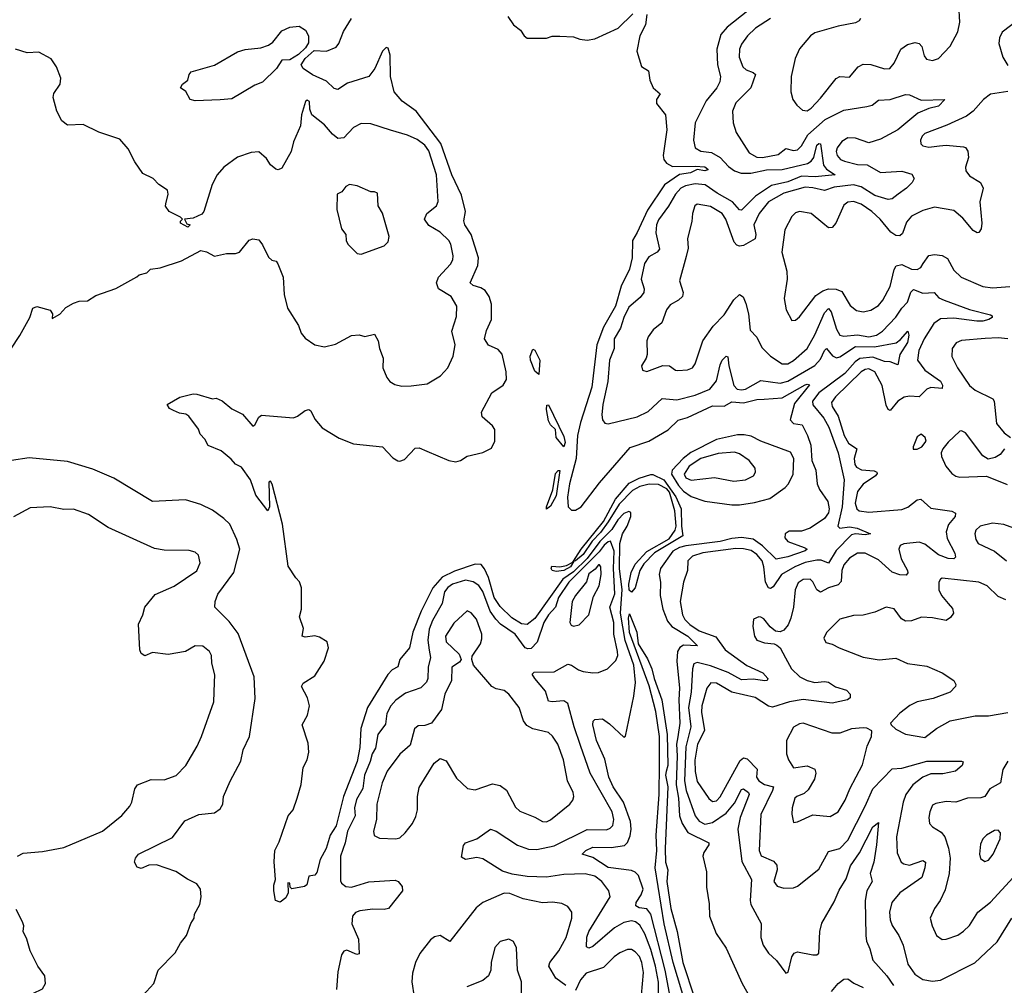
# Model space of a CAD drawing. Extents: x 2057697 to 2160550, y 827490 to 1016834.
# Tile 278 of 509: x 2121157 to 2126256, y 903606 to 908609. Entities that reach past the tile are written whole.
import ezdxf

# ---------------------------------------------------------------- set-up
doc = ezdxf.new("R2010")
doc.units = 0

msp = doc.modelspace()

# ---------------------------------------------------------------- linework, layer by layer
at = {"layer": '0CON20XD'}
for points in [[(2125511.1, 908615), (2125505, 908603.1), (2125485, 908592.1), (2125395, 908575.3), (2125275, 908541.1), (2125253.1, 908525), (2125195, 908458), (2125173.2, 908406.8), (2125153.1, 908315), (2125150, 908235), (2125160.8, 908195), (2125180.8, 908165), (2125210.2, 908140.2), (2125235, 908136.5), (2125255, 908149.5), (2125305, 908201.5), (2125386, 908304), (2125405, 908313.5), (2125455, 908310), (2125500, 908365), (2125525, 908378.9), (2125564.3, 908375.7), (2125635, 908353.6), (2125663.8, 908356.2), (2125685, 908382.9), (2125720, 908455), (2125755, 908480.3), (2125795, 908489.6), (2125815.3, 908485.3), (2125829.7, 908469.7), (2125841.2, 908421.2), (2125853.8, 908403.8), (2125885, 908396.9), (2125915, 908407.8), (2125975, 908471.9), (2126014.7, 908545), (2126025.9, 908595), (2126020.5, 908685)], [(2122743.5, 904315), (2122712.3, 904257.7), (2122695, 904190.8), (2122685, 904177.5), (2122655, 904172.5), (2122643.9, 904126.1), (2122631.2, 904118.8), (2122566.7, 904106.7), (2122557.5, 904115), (2122556, 904136), (2122545, 904136.7), (2122547.5, 904085), (2122535, 904060), (2122505, 904036.7), (2122481.2, 904045), (2122473.3, 904095), (2122473.3, 904125), (2122481.4, 904155), (2122474.7, 904245.3), (2122477.9, 904305), (2122500, 904350), (2122548, 904485), (2122572.5, 904515), (2122594, 904575), (2122614.2, 904645.8), (2122624, 904735), (2122646, 904775), (2122654, 904815), (2122651.2, 904861.2), (2122620, 904955), (2122647.5, 905005), (2122657.5, 905055), (2122648, 905095), (2122615.8, 905155), (2122625, 905171.2), (2122685, 905208.8), (2122733.1, 905285), (2122755.5, 905355), (2122748.8, 905385), (2122709.5, 905409.5), (2122685, 905416.7), (2122635, 905410), (2122620, 905415), (2122626.7, 905455), (2122606.7, 905515), (2122616.2, 905555), (2122616.1, 905666.1), (2122606.1, 905696.1), (2122586.4, 905716.4), (2122547.7, 905777.7), (2122517.5, 905995), (2122465, 906202.5), (2122455, 906217.5), (2122447.5, 906212.5), (2122451.2, 906085), (2122442.5, 906065), (2122380, 906145), (2122352, 906225), (2122305, 906290), (2122275, 906306.7), (2122252.7, 906332.7), (2122200, 906375), (2122133, 906403), (2122115.7, 906435.7), (2122091.7, 906461.7), (2122083.3, 906486.7), (2122033.3, 906555), (2122017.5, 906565), (2121985, 906570), (2121953.7, 906583.7), (2121933.3, 906595), (2121920, 906615), (2121986.1, 906653.9), (2122055, 906670), (2122075, 906669.4), (2122155, 906643.8), (2122175, 906647.5), (2122205, 906633.8), (2122255, 906591.9), (2122311.2, 906565), (2122365, 906502.5), (2122375, 906510), (2122395, 906550), (2122409.5, 906560.5), (2122575, 906546.2), (2122595.8, 906554.2), (2122635, 906583.8), (2122655, 906588.8), (2122665, 906582.5), (2122685, 906540), (2122723.3, 906495), (2122810.6, 906440.6), (2122885, 906411.1), (2123035, 906395.7), (2123089.7, 906339.7), (2123115, 906324), (2123125, 906321.2), (2123149.1, 906330.9), (2123205, 906388.8), (2123225, 906391.2), (2123265, 906373.3), (2123380, 906325), (2123415, 906317.5), (2123440, 906325), (2123475, 906346.7), (2123555, 906366.2), (2123600.9, 906389.1), (2123617.1, 906425), (2123617.5, 906485), (2123605, 906503.8), (2123551.2, 906551.2), (2123548, 906575), (2123601.2, 906675), (2123661.2, 906715), (2123677.1, 906745), (2123676.5, 906785), (2123655, 906875.8), (2123635, 906900.5), (2123585, 906923.3), (2123564.4, 906955), (2123575, 906998), (2123600.8, 907055), (2123600.4, 907135), (2123588.5, 907175), (2123566.7, 907205), (2123545, 907219.6), (2123505, 907231.1), (2123490.4, 907245), (2123529.6, 907335), (2123533.4, 907375), (2123495.2, 907495.2), (2123462.3, 907545), (2123456.4, 907566.4), (2123465.5, 907615), (2123445, 907700), (2123395, 907804.4), (2123337.7, 907967.7), (2123209.7, 908135), (2123137.3, 908187.3), (2123096.7, 908235), (2123077.1, 908315), (2123075.5, 908425), (2123065, 908461.2), (2123055, 908463.8), (2123035, 908446), (2122995.6, 908355), (2122965.8, 908315), (2122855, 908279.2), (2122805, 908247.7), (2122785, 908252.3), (2122745, 908290), (2122673.7, 908323.7), (2122624.1, 908355), (2122614.8, 908375), (2122635, 908408.3), (2122681, 908449), (2122745.3, 908444.7), (2122795, 908466.9), (2122810, 908485), (2122833, 908547), (2122875.8, 908615)], [(2123684.3, 908625), (2123715, 908582.5), (2123751.2, 908555), (2123768.8, 908525), (2123785, 908512), (2123885, 908512.5), (2123915, 908522.5), (2123955, 908523.3), (2124025, 908520), (2124057, 908507), (2124095, 908503.3), (2124135, 908510), (2124255.5, 908564.5), (2124331.9, 908638.1)], [(2124404.3, 908635), (2124398.3, 908581.7), (2124368, 908525), (2124353.3, 908445), (2124376.4, 908366.4), (2124413.6, 908343.6), (2124420, 908295), (2124437.5, 908255), (2124473.3, 908225), (2124455.6, 908194.4), (2124454.4, 908175), (2124502.2, 908115), (2124508.7, 908038.7), (2124490, 907905), (2124492.2, 907885), (2124506.7, 907865), (2124538.1, 907848.1), (2124655, 907848.9), (2124705, 907846.3), (2124721.4, 907835), (2124720, 907830), (2124705, 907825.6), (2124665, 907831.8), (2124630.6, 907815), (2124573.9, 907806.1), (2124496.1, 907753.9), (2124407.9, 907622.1), (2124355, 907505.6), (2124330.4, 907465), (2124329.6, 907375), (2124315, 907316.9), (2124271.8, 907228.2), (2124241.7, 907125), (2124180, 907015), (2124145.9, 906924.1), (2124119.5, 906705), (2124061.8, 906521.8), (2124046.4, 906455), (2124037.9, 906335), (2124003.4, 906205), (2123993.4, 906135), (2123996.7, 906085), (2124015, 906067.1), (2124035, 906066.9), (2124064.3, 906085), (2124160, 906210), (2124317.9, 906392.1), (2124415, 906425.5), (2124515, 906484.7), (2124566.2, 906533.8), (2124615, 906548.2), (2124745, 906608.4), (2124805, 906606.5), (2124845, 906628.4), (2124905.5, 906624.5), (2124975, 906640.9), (2125013.1, 906643.1), (2125105, 906649.5), (2125225, 906716.2), (2125235, 906720.6), (2125246.9, 906716.9), (2125169.7, 906620.3), (2125146.4, 906536.4), (2125165, 906516.7), (2125209.3, 906509.3), (2125236, 906455), (2125253.3, 906405), (2125258.8, 906325), (2125280, 906275), (2125286.9, 906205), (2125298.9, 906175), (2125342.1, 906112.1), (2125349.7, 906075), (2125345, 906053.3), (2125325.3, 906025), (2125250.9, 905975), (2125205, 905959.7), (2125141.6, 905958.4), (2125121.5, 905945), (2125120.3, 905925), (2125134.7, 905905), (2125220, 905875), (2125234.3, 905865), (2125225, 905857.8), (2125135, 905826), (2125075, 905814.7), (2125003.1, 905883.1), (2124955, 905917), (2124895, 905925.4), (2124845, 905920.9), (2124784.9, 905905.1), (2124606.4, 905883.6), (2124574.7, 905875), (2124540.2, 905855), (2124476.2, 905765), (2124468.4, 905735), (2124474.8, 905695), (2124473.6, 905625), (2124488, 905555), (2124512, 905492), (2124534, 905465), (2124616.5, 905415), (2124666.7, 905365), (2124595, 905367.7), (2124575, 905355.8), (2124563.5, 905335), (2124559.8, 905285), (2124574.2, 905145), (2124570.3, 905085), (2124574.9, 904965.1), (2124565, 904893.8), (2124557.6, 904855), (2124562.5, 904795), (2124556.4, 904645), (2124568.5, 904575), (2124574.4, 904484.4), (2124587.6, 904445), (2124617.5, 904397.5), (2124725.6, 904345), (2124725, 904334.2), (2124699.5, 904295), (2124695.6, 904275), (2124714.2, 904195), (2124712.9, 904115), (2124727.9, 904027.9), (2124728.6, 903965), (2124763.1, 903875), (2124815, 903798), (2124897.9, 903615), (2124950, 903525)], [(2124927.1, 908655), (2124820, 908570), (2124788.3, 908531.7), (2124766.5, 908455), (2124771.3, 908375), (2124787.1, 908315), (2124783.6, 908286.4), (2124767.3, 908255), (2124712.4, 908187.6), (2124655.3, 908075), (2124646.2, 907985), (2124654.4, 907945), (2124685, 907926.9), (2124739.9, 907919.9), (2124784.8, 907894.9), (2124827.8, 907847.8), (2124859.6, 907825), (2124893.4, 907813.4), (2124942.8, 907812.8), (2125025, 907829.9), (2125105, 907832), (2125236.4, 907863.6), (2125255.3, 907875), (2125270.2, 907895), (2125285, 907957.8), (2125295, 907966.5), (2125305, 907966.2), (2125319.4, 907855), (2125335, 907834.1), (2125380, 907805), (2125275.8, 907794.2), (2125205, 907798.2), (2125135, 907769.1), (2125050, 907750), (2124967.5, 907695), (2124895, 907622.5), (2124885, 907623.5), (2124848.4, 907665), (2124769.4, 907709.4), (2124707.3, 907752.7), (2124655, 907758.1), (2124605, 907747.5), (2124581.3, 907735), (2124552.4, 907705), (2124517.5, 907642.5), (2124465, 907571.2), (2124454.3, 907545), (2124450.7, 907505), (2124470.4, 907419.6), (2124458.6, 907405), (2124415, 907379.3), (2124392.7, 907345), (2124374.8, 907265), (2124390.3, 907215), (2124390, 907195), (2124370.7, 907169.3), (2124311, 907119), (2124285, 907066.5), (2124269.1, 907010.9), (2124235.9, 906955), (2124235.9, 906905), (2124211.2, 906845), (2124203.4, 906735), (2124176.8, 906615), (2124171.1, 906561.1), (2124174.4, 906535), (2124187.9, 906517.9), (2124205, 906514.4), (2124355, 906551.5), (2124411.7, 906578.3), (2124485, 906646.2), (2124560.4, 906639.6), (2124655, 906664.3), (2124731.1, 906695), (2124765, 906737.9), (2124785, 906821.4), (2124795, 906845.6), (2124815, 906865.8), (2124825, 906862.5), (2124829.2, 906815), (2124855, 906713.1), (2124872.2, 906695), (2124895, 906690.7), (2124915.5, 906695), (2124995, 906738.6), (2125095, 906726.5), (2125135, 906736.6), (2125275, 906816.7), (2125305, 906850), (2125325, 906895.6), (2125335, 906904.4), (2125366.6, 906866.6), (2125387.3, 906857.3), (2125405, 906861.7), (2125485, 906915.7), (2125584.3, 906914.3), (2125695.8, 906934.2), (2125718.9, 906951.1), (2125755.7, 906995.7), (2125761.5, 906975), (2125755, 906935.8), (2125714.8, 906875), (2125705, 906821.4), (2125665, 906836), (2125635, 906837.9), (2125575, 906860.1), (2125507.2, 906852.8), (2125483.8, 906836.2), (2125430.2, 906775), (2125295.5, 906675), (2125263.2, 906633.2), (2125264, 906614), (2125321.9, 906545), (2125347.5, 906497.5), (2125395.2, 906365), (2125426.9, 906225), (2125416.4, 906085), (2125394.8, 905985.3), (2125405, 905974.7), (2125455, 905981.7), (2125494.2, 905975), (2125562.5, 905945), (2125535, 905939.2), (2125485, 905944.8), (2125465, 905939.3), (2125385, 905858.6), (2125345, 905793.1), (2125308.2, 905808.2), (2125285, 905808.7), (2125225, 905796.4), (2125170.8, 905775), (2125102.9, 905735), (2125059.7, 905670.3), (2125045, 905661.5), (2125035, 905665.6), (2125020, 905695), (2125011.3, 905775), (2125001.7, 905805), (2124975, 905838.1), (2124945, 905858.9), (2124905, 905868.1), (2124865, 905868.8), (2124695, 905847.2), (2124640.7, 905829.3), (2124617.3, 905805), (2124615.4, 905755), (2124594.1, 905695), (2124576.7, 905595), (2124588.7, 905525), (2124601.8, 905501.8), (2124627.7, 905475), (2124675, 905442), (2124761.5, 905411.5), (2124810.9, 905345), (2124922.7, 905262.7), (2125005.3, 905225.3), (2125031.2, 905195), (2125027.5, 905185), (2125016.7, 905183.3), (2124955, 905191.6), (2124895, 905189.5), (2124826.4, 905226.4), (2124735, 905260.9), (2124665, 905279.2), (2124648.5, 905271.5), (2124640.5, 905245), (2124634.8, 905125), (2124620.6, 905045), (2124632.3, 904945), (2124607.4, 904842.6), (2124599.5, 904665)], [(2125044.5, 908615.5), (2124966.7, 908565), (2124925.6, 908525), (2124895, 908482.5), (2124884.1, 908455.9), (2124883.2, 908415), (2124902.7, 908365), (2124918.9, 908348.9), (2124956, 908335), (2124967.1, 908325), (2124943.8, 908256.2), (2124865, 908177.1), (2124848.2, 908135), (2124851.5, 908075), (2124866.7, 908025), (2124935, 907918.6), (2124975, 907896.2), (2125004.1, 907894.1), (2125085, 907910.4), (2125125, 907940.5), (2125165, 907930.7), (2125184.2, 907935), (2125205, 907954.5), (2125238.5, 908011.5), (2125329.1, 908090.9), (2125425, 908139.4), (2125545, 908158.7), (2125572.5, 908165), (2125605, 908192.2), (2125665, 908195.3), (2125745, 908221.5), (2125765, 908219.4), (2125825, 908190.8), (2125948.8, 908195), (2125915, 908160.4), (2125865, 908148.4), (2125807.9, 908125), (2125705, 908037.4), (2125615, 907988.9), (2125555, 907971.1), (2125485, 907994.7), (2125445, 907995.9), (2125415, 907977.1), (2125391.1, 907945), (2125386.1, 907925), (2125390.4, 907905), (2125408.5, 907885), (2125428.6, 907875), (2125495, 907858.3), (2125546.5, 907856.5), (2125615, 907817.6), (2125725, 907824.6), (2125777.7, 907807.7), (2125788.6, 907785), (2125778.1, 907765), (2125748.9, 907735), (2125705.7, 907704.3), (2125675, 907681.2), (2125655, 907677.3), (2125585, 907697), (2125515, 907742.2), (2125475, 907752.3), (2125375, 907741.5), (2125325, 907723.2), (2125265, 907737.9), (2125225, 907740.2), (2125115, 907710.6), (2125035, 907665.3), (2124986.6, 907605), (2124959.7, 907545), (2124969.5, 907495), (2124966.2, 907473.8), (2124905, 907439.3), (2124885, 907435.3), (2124870.8, 907440.8), (2124856.7, 907456.7), (2124814.2, 907575), (2124795, 907604.6), (2124735, 907641.1), (2124665, 907652.2), (2124653.3, 907645), (2124640.4, 907605), (2124637, 907563), (2124614.6, 907475.4), (2124619.6, 907425), (2124608.8, 907381.2), (2124574.3, 907255.7), (2124592.9, 907195), (2124590, 907175), (2124568, 907155), (2124525, 907131.9), (2124506.5, 907105), (2124482.2, 907037.8), (2124437.9, 907002.1), (2124412, 906965), (2124404, 906945), (2124406.2, 906875), (2124401.2, 906855), (2124376.7, 906815), (2124382.3, 906792.3), (2124405, 906786.2), (2124487.3, 906817.3), (2124522.5, 906815), (2124553, 906793), (2124565, 906790.8), (2124615, 906794.3), (2124641.2, 906805), (2124655.7, 906825), (2124694.4, 906945), (2124749.1, 907020.9), (2124805, 907078.9), (2124855, 907157.1), (2124885, 907185.8), (2124903.6, 907173.6), (2124917.7, 907137.7), (2124931.8, 907085), (2124940, 907000), (2124974, 906964), (2125000.4, 906910.4), (2125045.7, 906865), (2125106, 906826), (2125135, 906826), (2125165, 906843.3), (2125235, 906905.5), (2125275, 906975.5), (2125325, 907090.4), (2125345, 907111.8), (2125359.5, 907095), (2125386.3, 907005), (2125405, 906974.6), (2125425, 906969.7), (2125495, 906975.2), (2125555, 906964.8), (2125593.8, 906975), (2125625, 906995.3), (2125695, 907068.2), (2125725.4, 907114.6), (2125754.4, 907145.6), (2125772.4, 907197.6), (2125785, 907210), (2125835, 907191.6), (2125893.3, 907195), (2125917.7, 907167.7), (2125945.2, 907155.2), (2126075, 907107.9), (2126185, 907079.4), (2126193.8, 907075), (2126193.8, 907065), (2126176.2, 907055), (2126145, 907046), (2126113.5, 907046.5), (2125995, 907062), (2125925, 907059.2), (2125890.7, 907035), (2125841.4, 906955), (2125814.2, 906895), (2125807.1, 906845), (2125845, 906793.4), (2125925, 906736.8), (2125936.6, 906715), (2125935, 906698), (2125875, 906703.7), (2125855.5, 906695), (2125815.2, 906654.8), (2125765, 906658.6), (2125737.2, 906652.8), (2125705, 906632.9), (2125665, 906584), (2125655, 906590), (2125645, 906611.2), (2125624.2, 906714.2), (2125585, 906784.1), (2125555, 906800.4), (2125535, 906797), (2125515, 906783.7), (2125382.1, 906655), (2125360.8, 906625), (2125364, 906605), (2125395.2, 906555), (2125426.8, 906455), (2125450, 906415), (2125492.7, 906385), (2125478.1, 906335), (2125482.4, 906305), (2125490.9, 906290.9), (2125517, 906277), (2125582.3, 906272.3), (2125595.7, 906265), (2125597.6, 906257.6), (2125589.4, 906245), (2125525, 906203.2), (2125495.3, 906165), (2125484.3, 906104.3), (2125492.9, 906075), (2125504.2, 906064.2), (2125555, 906057.1), (2125725, 906070.7), (2125756.1, 906083.9), (2125805, 906121.1), (2125824.2, 906124.2), (2125875, 906078.1), (2125985, 906062.5), (2126002.7, 906052.7), (2126001.4, 906035), (2125967.3, 905992.7), (2125954.6, 905955), (2125960.9, 905920.9), (2126000, 905845), (2126003.8, 905825), (2125995, 905816.2), (2125965, 905816.9), (2125915, 905836.4), (2125845, 905891), (2125815, 905901.7), (2125735, 905893.9), (2125716, 905884), (2125710, 905865), (2125722.2, 905815), (2125754.4, 905755), (2125756.7, 905743.3), (2125748.7, 905731.3), (2125715, 905733.3), (2125675, 905746.1), (2125605, 905810), (2125535, 905844.6), (2125495, 905845.4), (2125455, 905818.9), (2125425.5, 905784.5), (2125414.3, 905755), (2125411, 905699), (2125395, 905680.4), (2125345, 905665.3), (2125305, 905642.5), (2125285.6, 905655.6), (2125265, 905697.1), (2125250.8, 905710.8), (2125215, 905708), (2125189.1, 905690.9), (2125173.3, 905655), (2125164.7, 905565), (2125151.2, 905508.8), (2125136.9, 905473.1), (2125115, 905446.4), (2125095, 905437.5), (2125070.5, 905440.5), (2125042.8, 905462.8), (2125010, 905505), (2124995, 905514), (2124985, 905516), (2124956.7, 905503.3), (2124954.3, 905465), (2124962.9, 905415), (2124974.2, 905395), (2125015, 905380), (2125065, 905375.8), (2125078.7, 905368.7), (2125095, 905354.2), (2125122.9, 905302.9)], [(2122065, 908188.8), (2122040, 908195), (2122016.4, 908236.4), (2121990, 908255), (2122000, 908275), (2122027.5, 908295), (2122033.8, 908325), (2122045, 908338.8), (2122165, 908373.3), (2122285, 908441.2), (2122325, 908453.8), (2122405, 908463.6), (2122445, 908476.7), (2122467.6, 908492.4), (2122515, 908550), (2122555, 908570.5), (2122603.3, 908575), (2122636.8, 908555), (2122651.7, 908525), (2122651.7, 908488.3), (2122636.7, 908463.3), (2122601.1, 908428.9), (2122555, 908400.3), (2122515, 908398.6), (2122486.2, 908355), (2122415, 908284.4), (2122375, 908270), (2122255, 908199.2), (2122195, 908194.2), (2122065, 908188.8)], [(2126324.2, 908605), (2126245, 908544.2), (2126230.5, 908515), (2126228.2, 908485), (2126247.7, 908415), (2126275, 908371.5)], [(2121763.6, 907276.4), (2121775, 907286.7), (2121815, 907297.5), (2121833.6, 907316.4), (2121885, 907322.5), (2121995, 907360), (2122095, 907412.5), (2122125, 907406.7), (2122165, 907383.3), (2122227, 907397), (2122275, 907396.7), (2122295.9, 907404.1), (2122345, 907466.7), (2122365, 907472.5), (2122395, 907467.5), (2122415, 907442.5), (2122445, 907377.5), (2122463.3, 907363.3), (2122485, 907357.5), (2122493.6, 907343.6), (2122520.8, 907275), (2122525.6, 907185), (2122543.6, 907113.6), (2122600, 907025), (2122613.8, 906985), (2122635, 906958.8), (2122685, 906924), (2122735, 906914.3), (2122791.7, 906928.3), (2122875, 906972), (2122915, 906976.2), (2122945, 906968), (2122995, 906980), (2123013.8, 906945), (2123020, 906905), (2123038.8, 906855), (2123038, 906805), (2123058.8, 906755), (2123073.8, 906735), (2123099.1, 906719.1), (2123135, 906710.6), (2123185, 906711.1), (2123267, 906723), (2123336.8, 906763.2), (2123374.3, 906805), (2123401.9, 906865), (2123411.9, 906925), (2123394.5, 906995), (2123418.7, 907071.3), (2123421.1, 907125), (2123391.1, 907175), (2123325.6, 907215), (2123315.5, 907245), (2123326.5, 907275), (2123388.5, 907341.5), (2123400.5, 907365), (2123402.1, 907385), (2123389.2, 907445), (2123379.2, 907465), (2123335, 907507.7), (2123275, 907542.7), (2123252.9, 907575), (2123265.3, 907604.7), (2123315, 907644.4), (2123323.8, 907666.2), (2123316.1, 907805), (2123275, 907930), (2123255, 907959.2), (2123215, 907987.8), (2123165, 908010), (2123076.5, 908036.5), (2122975, 908068.8), (2122925, 908070), (2122885, 908050), (2122835, 907995.7), (2122805, 907992.9), (2122776.9, 908015), (2122735, 908064.2), (2122670, 908115), (2122660, 908145), (2122657.5, 908185), (2122645, 908192.5), (2122637.5, 908185), (2122616.7, 908115), (2122610.5, 908059.5), (2122574.4, 907975), (2122562, 907925), (2122515, 907840), (2122495, 907830), (2122482.5, 907835), (2122455, 907857.5), (2122435, 907890), (2122395, 907923.3), (2122355, 907920), (2122285, 907896), (2122214, 907845), (2122179.2, 907805), (2122154.2, 907755), (2122110, 907615), (2122099.5, 907600.5), (2122055, 907580), (2122010, 907575), (2122021.7, 907551.7), (2122040, 907545), (2122027, 907533), (2121990, 907555), (2121990, 907565), (2122000, 907575), (2121990, 907585), (2121930, 907615), (2121912, 907642), (2121913.3, 907655), (2121926.1, 907703.9), (2121922.5, 907725), (2121877.5, 907755), (2121847.5, 907785), (2121795, 907812.5), (2121753, 907873), (2121718.9, 907938.9), (2121675, 907988.8), (2121566.1, 908026.1), (2121485, 908065.8), (2121405, 908062.5), (2121375, 908084), (2121348.5, 908135), (2121329.4, 908205), (2121333.2, 908226.8), (2121367.1, 908275), (2121370.6, 908305), (2121347.8, 908365), (2121319.4, 908405), (2121255, 908440), (2121195, 908437.1), (2121135, 908456)], [(2126275, 908236), (2126185, 908221.9), (2126148.6, 908195), (2126094.6, 908135.4), (2126060.9, 908109.1), (2125958.4, 908061.6), (2125845, 908019.5), (2125830, 908005), (2125821.4, 907985), (2125824.2, 907965), (2125833.8, 907955), (2125865, 907948.1), (2125920, 907955), (2125955, 907958.8), (2126045, 907949.2), (2126055.6, 907945.6), (2126067.8, 907927.8), (2126070.6, 907895), (2126055.6, 907845), (2126056.9, 907825), (2126075, 907800), (2126132.5, 907765), (2126146.9, 907735), (2126129.4, 907665), (2126139.4, 907555), (2126135.6, 907524.4), (2126125, 907506.7), (2126115, 907504), (2126095, 907515.7), (2126040.9, 907580.8), (2125995, 907620), (2125895, 907636.5), (2125835, 907620), (2125775, 907591.1), (2125749.6, 907560.4), (2125729.2, 907500.8), (2125715, 907489.6), (2125695, 907490.4), (2125667.7, 907507.7), (2125612.9, 907575), (2125569.6, 907615), (2125515, 907652.7), (2125475, 907667.2), (2125446, 907664), (2125425, 907646.9), (2125382.9, 907555), (2125365, 907531.4), (2125345, 907530), (2125315.6, 907555), (2125255, 907604.4), (2125195, 907615.5), (2125175, 907608.1), (2125155, 907589.2), (2125119.5, 907520.5), (2125104.6, 907405), (2125130, 907305), (2125132.1, 907265), (2125116.5, 907165), (2125127.1, 907105), (2125155, 907050), (2125175, 907052.5), (2125195, 907068.6), (2125280, 907180), (2125315.7, 907204.3), (2125345, 907213.5), (2125385, 907213.1), (2125415, 907200.7), (2125458.6, 907128.6), (2125491.3, 907101.3), (2125525, 907094.6), (2125565, 907103.8), (2125605, 907128.5), (2125627.1, 907155), (2125664.2, 907225.8), (2125685.8, 907315), (2125696.2, 907333.8), (2125725, 907340.6), (2125775, 907316.1), (2125805, 907314.6), (2125824.3, 907325), (2125835.9, 907345.9), (2125865, 907387.3), (2125895, 907391.5), (2125935, 907386.2), (2125962.1, 907372.1), (2125995, 907311.4), (2126032.9, 907275), (2126145, 907226.5), (2126195, 907219.5), (2126285, 907226.5)], [(2122925, 907393.3), (2123045, 907436.7), (2123065, 907457.5), (2123070.8, 907485), (2123035, 907606.7), (2123013.8, 907645), (2123009.3, 907709.3), (2122995, 907717.5), (2122975, 907716.7), (2122905, 907747.1), (2122865, 907754.2), (2122846.2, 907745), (2122825, 907716.2), (2122801.2, 907705), (2122800, 907625), (2122824, 907525), (2122846, 907495), (2122848, 907465), (2122856.2, 907445), (2122905, 907397.5), (2122925, 907393.3)], [(2121060.4, 906825), (2121157.4, 906972.6), (2121208.6, 907065), (2121224.4, 907115), (2121245, 907122.9), (2121315, 907103.3), (2121326.7, 907085), (2121325, 907060), (2121365, 907082.5), (2121395, 907117.5), (2121435, 907139.2), (2121465, 907151.2), (2121507.7, 907152.3), (2121550.5, 907179.5), (2121653.9, 907216.1), (2121763.6, 907276.4)], [(2126275, 906954.7), (2126225, 906960), (2126157.2, 906957.2), (2126035, 906946.4), (2126006.2, 906935), (2125985.6, 906905), (2125984.6, 906864.6), (2126013.5, 906805), (2126075, 906713.3), (2126105, 906689.6), (2126196.4, 906645), (2126202.9, 906632.9), (2126215, 906516.2), (2126255, 906469.2), (2126287.5, 906445)], [(2123845, 906770), (2123825, 906787.1), (2123802.1, 906845), (2123801.2, 906865), (2123815, 906902.5), (2123825, 906896.7), (2123851.4, 906845), (2123845, 906770)], [(2123975, 906396.2), (2123935.6, 906445), (2123931.4, 906485), (2123905, 906510), (2123895, 906530.8), (2123885, 906590), (2123887.5, 906612.5), (2123895, 906613.3), (2123975, 906450), (2123982.5, 906417.5), (2123975, 906396.2)], [(2126257.5, 906385), (2126233.9, 906356.1), (2126209.5, 906340.5), (2126172.3, 906332.3), (2126145, 906350), (2126055, 906468.8), (2126035, 906478.8), (2126026.4, 906476.4), (2125965, 906419.2), (2125938, 906385), (2125929.2, 906365), (2125930, 906345), (2125953.1, 906295), (2125985, 906257.5), (2126005, 906244.4), (2126025, 906238.5), (2126163.1, 906243.1), (2126270.1, 906200.1)], [(2124845, 906094.7), (2124885, 906094.8), (2124963.2, 906106.8), (2125042.6, 906127.4), (2125121.9, 906185), (2125138.1, 906205), (2125162.5, 906255), (2125166.7, 906335), (2125148.3, 906368.3), (2124995, 906425.3), (2124945, 906450.3), (2124908.5, 906458.5), (2124875, 906457.3), (2124765, 906433), (2124632.9, 906367.1), (2124592.5, 906335), (2124535.4, 906274.6), (2124532.3, 906255), (2124568, 906195), (2124595, 906165.8), (2124635, 906138.3), (2124704.7, 906114.7), (2124845, 906094.7)], [(2125783.8, 906383.8), (2125805, 906384), (2125828.8, 906395), (2125851.2, 906425), (2125846, 906445), (2125825, 906461.2), (2125805, 906447.5), (2125783.3, 906395), (2125783.8, 906383.8)], [(2121795, 903553.8), (2121851.2, 903615), (2121874, 903685), (2121962.5, 903775), (2121990, 903825), (2122020.6, 903865), (2122043.2, 903926.8), (2122060, 903955), (2122062.5, 903975), (2122090, 904025), (2122097.3, 904065), (2122093.3, 904105), (2122075, 904131.4), (2122025, 904155.5), (2121965, 904196.4), (2121865, 904231.1), (2121825, 904228.9), (2121785, 904212.2), (2121765, 904219.2), (2121750.8, 904245), (2121755.8, 904265), (2121772.5, 904285), (2121948.5, 904371.5), (2122012.1, 904457.9), (2122085, 904491.2), (2122165, 904500), (2122195, 904521.2), (2122208, 904545), (2122212.9, 904585), (2122246.4, 904663.6), (2122302.6, 904767.4), (2122313.6, 904826.4), (2122346.9, 904895), (2122377, 905093), (2122370.8, 905205), (2122288.9, 905428.9), (2122241.5, 905491.5), (2122167.9, 905565), (2122168.5, 905595), (2122183, 905633), (2122265.6, 905745), (2122296.7, 905865), (2122281.1, 905915), (2122244.5, 905994.5), (2122214.2, 906025), (2122155, 906068.1), (2122095, 906096.5), (2122015, 906120.6), (2121845, 906113.1), (2121645, 906232.7), (2121535, 906279.5), (2121405, 906319.5), (2121205, 906339.5), (2121115, 906325.6)], [(2124855, 906217.9), (2124915, 906224.5), (2124957.1, 906245), (2124968.1, 906265), (2124965.6, 906285), (2124934.3, 906325), (2124885, 906359.2), (2124858.7, 906368.7), (2124775, 906361.2), (2124683.6, 906335), (2124624.2, 906295), (2124598.9, 906255), (2124607.1, 906235), (2124635, 906223.8), (2124755, 906236.7), (2124855, 906217.9)], [(2123885, 906072.5), (2123884.5, 906085), (2123917.1, 906172.9), (2123931.6, 906258.4), (2123945, 906272.9), (2123953.3, 906273.3), (2123935, 906142.5), (2123905, 906088), (2123885, 906072.5)], [(2124325, 905642.9), (2124312.9, 905652.9), (2124312.1, 905685), (2124324.4, 905745), (2124345, 905788.7), (2124405, 905853.2), (2124520.5, 905919.5), (2124552, 905965), (2124556.9, 905985), (2124549.8, 906065), (2124521.7, 906161.7), (2124508.9, 906178.9), (2124465, 906200.6), (2124417.4, 906202.6), (2124369.1, 906190.9), (2124331.1, 906168.9), (2124260.6, 906099.4), (2124205, 906007.7), (2124165, 905951.9), (2124122.2, 905907.8), (2124075, 905838.2), (2124035, 905804.7), (2124026.4, 905803.6), (2124009.3, 905775), (2123974.2, 905755), (2123935, 905750), (2123915, 905755.7), (2123909.6, 905765), (2123912.5, 905777.5), (2123955, 905773.8), (2123989, 905781), (2124021.2, 905798.8), (2124037.6, 905822.4), (2124064.4, 905865.6), (2124180.4, 906009.6), (2124241.9, 906125), (2124312.6, 906207.4), (2124365, 906233.8), (2124425, 906252.9), (2124435, 906253.2), (2124493.1, 906225), (2124555, 906137.3), (2124583, 906075), (2124583.5, 905985), (2124591.8, 905935), (2124443.9, 905846.1), (2124389.8, 905790.2), (2124368, 905755), (2124345, 905665.6), (2124325, 905642.9)], [(2121146, 904275), (2121175, 904290.6), (2121275, 904300), (2121385, 904321.1), (2121585, 904404.3), (2121685, 904486.7), (2121728, 904535), (2121738, 904555), (2121753.3, 904625), (2121767.5, 904645), (2121837.3, 904672.7), (2121905, 904671.1), (2121966.5, 904693.5), (2122017.3, 904745), (2122075.5, 904844.5), (2122098.1, 904895), (2122162.9, 905075), (2122165.3, 905175), (2122166.9, 905215), (2122152.2, 905275), (2122150.6, 905315), (2122139.4, 905335), (2122105, 905363.3), (2122065, 905365.7), (2122015, 905336.2), (2121925, 905320), (2121845, 905331.2), (2121805, 905313.8), (2121786.7, 905325), (2121778.8, 905345), (2121772.3, 905477.7), (2121794, 905525), (2121804.2, 905565), (2121858.3, 905631.7), (2121956.2, 905673.8), (2122075, 905754), (2122091.1, 905795), (2122083.1, 905835), (2122065, 905850), (2122035, 905858.5), (2121905, 905860.8), (2121855, 905868.8), (2121615, 905978.6), (2121513.8, 906045), (2121435, 906072.5), (2121385, 906071.9), (2121315, 906085.7), (2121210.3, 906079.7), (2121125, 906034)], [(2124522.8, 903565), (2124500, 903685), (2124425.8, 903975.8), (2124405, 904002.2), (2124365, 904007.8), (2124348, 904018), (2124349.6, 904035), (2124375.5, 904075), (2124385.2, 904105), (2124361.6, 904175), (2124345, 904192.2), (2124325, 904200.6), (2124205, 904216), (2124125, 904268.8), (2124070, 904285), (2124089.5, 904305), (2124125, 904321.6), (2124220.3, 904319.7), (2124289.2, 904330.8), (2124304.5, 904345.5), (2124319, 904381), (2124323.9, 904416.1), (2124320.4, 904455), (2124283.9, 904555), (2124231, 904635), (2124207.3, 904685), (2124187.1, 904777.1), (2124144.6, 904875), (2124124.4, 904955.6), (2124126.1, 904973.9), (2124135, 904983.3), (2124175, 904986.2), (2124211.7, 904961.7), (2124285, 904892.5), (2124295, 904897.5), (2124337.7, 905105), (2124345.6, 905175), (2124337.7, 905265), (2124292.5, 905392.5), (2124268, 905535), (2124277.4, 905657.4), (2124264, 905764), (2124265.5, 905895), (2124278.9, 905945), (2124302.6, 905985), (2124321.9, 906035), (2124322.5, 906055), (2124311.7, 906061.7), (2124285, 906049.8), (2124255, 906017.9), (2124223.2, 905966.8), (2124161.3, 905905), (2124095, 905818), (2124025, 905749), (2123970.3, 905709.7), (2123825, 905505.9), (2123785, 905474.7), (2123755, 905478.7), (2123705, 905509.6), (2123645, 905569.2), (2123614.7, 905614.7), (2123585, 905718.5), (2123564.5, 905764.5), (2123546, 905786), (2123515, 905787.2), (2123408.4, 905751.6), (2123345, 905721.2), (2123295.6, 905665), (2123235.9, 905544.1), (2123193.2, 905435), (2123175, 905354), (2123125.4, 905294.6), (2123114.4, 905255.6), (2123085, 905240.6), (2123063.2, 905216.8), (2122958.4, 905045), (2122923.1, 904936.9), (2122918.5, 904838.5), (2122905.2, 904765), (2122833, 904585), (2122795, 904432.9), (2122765.3, 904384.7), (2122743.5, 904315)], [(2126305, 905974.4), (2126253.7, 905993.7), (2126195, 906000.4), (2126130.8, 905985), (2126109.4, 905965), (2126103.6, 905945), (2126109.1, 905915), (2126121.1, 905895), (2126205.7, 905855.7), (2126267.1, 905805)], [(2124464.8, 903565), (2124465, 903623.3), (2124450.1, 903705), (2124425, 903792.1), (2124395, 903873.6), (2124368, 903918), (2124345.2, 903935.2), (2124325, 903940.8), (2124285, 903931.7), (2124236.6, 903905), (2124125, 903807.3), (2124105, 903798.6), (2124093.1, 903805), (2124094.1, 903855), (2124103.8, 903885), (2124215.6, 904065), (2124208.1, 904095), (2124171.2, 904145), (2124135, 904171.8), (2124085, 904183.2), (2123975, 904180.5), (2123885, 904166.5), (2123785, 904170.9), (2123708.1, 904181.9), (2123657.7, 904197.7), (2123555, 904261.1), (2123525, 904268), (2123465, 904258.8), (2123445, 904270), (2123455, 904330), (2123465.8, 904344.2), (2123524.5, 904365.5), (2123595, 904415.8), (2123625, 904404.3), (2123735, 904331.8), (2123792.4, 904312.4), (2123835, 904310.5), (2123925, 904328.9), (2124095, 904413.8), (2124195, 904412.5), (2124215, 904420), (2124229.2, 904435), (2124234.6, 904465), (2124225.3, 904505), (2124112.1, 904705), (2124061.7, 904848.3), (2124028.1, 904945), (2123996.4, 905066.4), (2123975, 905080.8), (2123914.6, 905074.6), (2123895, 905079.2), (2123880.5, 905130.5), (2123824.3, 905195), (2123811.7, 905218.3), (2123821.2, 905228.8), (2123925, 905230.4), (2123995, 905270), (2124015, 905265.5), (2124050.9, 905240.9), (2124075, 905232.3), (2124124.6, 905224.6), (2124155, 905227.3), (2124200.8, 905245), (2124245, 905289.2), (2124253.8, 905315), (2124252.4, 905335), (2124234.3, 905425), (2124234, 905485), (2124212.8, 905565), (2124238.6, 905635), (2124232.2, 905765), (2124235.3, 905855.3), (2124217.2, 905907.2), (2124205, 905904.4), (2124184.4, 905885.6), (2124158.5, 905851.6), (2124000.2, 905695), (2123948, 905615), (2123931.9, 905565), (2123896.2, 905525), (2123870.8, 905485), (2123835.9, 905384.1), (2123805, 905350.8), (2123788.6, 905348.6), (2123775, 905354.5), (2123723.3, 905425), (2123647, 905477.1), (2123622.6, 905502.6), (2123592.8, 905545), (2123555, 905646.2), (2123535, 905678.2), (2123505, 905697.2), (2123465.5, 905705.5), (2123398.9, 905685), (2123373.4, 905666.6), (2123357.3, 905645), (2123345.2, 905585), (2123295, 905496.9), (2123277.9, 905452.1), (2123270.3, 905395), (2123277.8, 905342.2), (2123284.3, 905305), (2123272.5, 905255), (2123270.5, 905195), (2123263.1, 905176.9), (2123235, 905147.5), (2123155, 905119.3), (2123105, 905083.4), (2123079.7, 905055), (2123057.9, 905015), (2123050.5, 904959.5), (2123011.1, 904905), (2123000, 904835), (2122982.4, 904805), (2122972.6, 904765), (2122943.3, 904695), (2122934, 904626), (2122900.7, 904569.3), (2122890.6, 904525), (2122893.9, 904485), (2122855, 904405.5), (2122843.1, 904345), (2122818, 904275), (2122818.1, 904148.1), (2122823.6, 904135), (2122845, 904117.9), (2122875, 904114.5), (2122965, 904143.1), (2123101.2, 904151.2), (2123117.5, 904145), (2123138, 904118), (2123140, 904095), (2123066.1, 904003.9), (2123045, 903998.8), (2122985, 904001.4), (2122917.9, 903992.1), (2122896.7, 903983.3), (2122880.8, 903965), (2122877.1, 903925), (2122912.1, 903845), (2122915, 903770), (2122903.3, 903766.7), (2122851.7, 903788.3), (2122835, 903784), (2122822.9, 903765), (2122803.7, 903676.3), (2122797.8, 903585)], [(2124025, 905466.7), (2124055, 905473.8), (2124105, 905526.2), (2124128.9, 905621.1), (2124157.3, 905675), (2124167.8, 905735), (2124166.2, 905775), (2124160, 905785), (2124153.8, 905785), (2124137.5, 905762.5), (2124105, 905738.8), (2124092.9, 905697.1), (2124034.6, 905625), (2124018.7, 905595), (2124006.2, 905485), (2124012.3, 905472.3), (2124025, 905466.7)], [(2126263.4, 905603.4), (2126225, 905620.9), (2126168.2, 905675), (2126125, 905694.7), (2125935, 905715.5), (2125925, 905710.8), (2125916.7, 905695), (2125917.8, 905655), (2125931.1, 905625), (2125965.8, 905585), (2125988.3, 905558.3), (2125992.9, 905535), (2125977.6, 905512.4), (2125955, 905495.6), (2125885, 905510.8), (2125827.2, 905512.8), (2125775, 905494.4), (2125745, 905491.9), (2125724, 905505), (2125685, 905555.8), (2125644.1, 905565.9), (2125585, 905540), (2125525, 905524.3), (2125475, 905521.9), (2125405, 905502.9), (2125335, 905433.8), (2125321.2, 905405), (2125332.3, 905382.3), (2125365, 905374.2), (2125400, 905355), (2125525, 905306.9), (2125608.3, 905291.7), (2125695, 905300.6), (2125755, 905272.9), (2125855, 905260), (2125935, 905225.7), (2125995.5, 905185.5), (2126005.8, 905165), (2126004, 905155), (2125975.7, 905124.3), (2125888.3, 905091.7), (2125805.5, 905074.5), (2125766.7, 905056.7), (2125714.5, 905015.5), (2125667.5, 904965), (2125670, 904955), (2125695, 904933.8), (2125745, 904907.5), (2125845, 904890.6), (2125905, 904936), (2125975, 904975.8), (2126105, 905002.2), (2126175, 905002.5), (2126275, 905019.1)], [(2123105, 904365.7), (2123125, 904370.8), (2123153.7, 904396.3), (2123191.1, 904445), (2123209.1, 904480.9), (2123216.9, 904515), (2123217.1, 904585), (2123225, 904631.2), (2123302.8, 904757.2), (2123335, 904780.6), (2123365, 904768.6), (2123419.5, 904679.5), (2123475.4, 904625.4), (2123515, 904618.5), (2123605, 904650.8), (2123645, 904640.8), (2123677.9, 904617.9), (2123725, 904530), (2123747.8, 904507.8), (2123825, 904478.1), (2123865, 904454.4), (2123885, 904453.1), (2123905, 904463.1), (2124006.7, 904545), (2124022.2, 904565), (2124026.5, 904585), (2124022.7, 904605), (2123993.8, 904665), (2123973.8, 904775), (2123944.5, 904855), (2123916.8, 904896.8), (2123895, 904915.5), (2123814.2, 904934.2), (2123782.6, 904952.6), (2123766.2, 904976.2), (2123743.5, 905045), (2123689.5, 905115), (2123665, 905133.8), (2123625, 905142.9), (2123602.7, 905155), (2123507.8, 905265), (2123497.8, 905295), (2123499.4, 905310.6), (2123542.9, 905375), (2123550.8, 905400.8), (2123550, 905425), (2123522.8, 905502.8), (2123495, 905536.2), (2123475, 905546), (2123405, 905483.1), (2123361.5, 905415), (2123365.5, 905385), (2123432, 905322), (2123442.9, 905295), (2123435, 905280.8), (2123394.5, 905255), (2123393.8, 905185), (2123357.7, 905115), (2123342.1, 905035), (2123289.2, 904965), (2123255, 904952.3), (2123220, 904950), (2123202.2, 904935), (2123178.9, 904851.1), (2123125, 904803.1), (2123059.2, 904715), (2123033.2, 904655), (2123006.2, 904545), (2123005.4, 904464.6), (2122989.2, 904405), (2122992.7, 904382.7), (2123019.5, 904369.5), (2123105, 904365.7)], [(2124614, 903485), (2124541.2, 903725), (2124494.8, 903925), (2124448.4, 904215), (2124456.8, 904305), (2124452.5, 904385), (2124469.4, 904595), (2124470.5, 904749.5), (2124469.8, 904895), (2124450.5, 905025), (2124417.6, 905157.6), (2124315, 905434.5), (2124310.4, 905509.6), (2124315, 905531.2), (2124352.2, 905435), (2124360.4, 905375), (2124408, 905298), (2124431.2, 905245), (2124442.7, 905195), (2124482.4, 905085), (2124510, 904905), (2124513.1, 904745), (2124505.7, 904714.3), (2124501.6, 904695), (2124514.1, 904635), (2124499.3, 904315), (2124500.7, 904245), (2124513.5, 904205), (2124507.7, 904145), (2124528.6, 904005), (2124561.1, 903885), (2124591.9, 903725), (2124650.9, 903540.9)], [(2125122.9, 905302.9), (2125154.2, 905245), (2125197.5, 905205), (2125235, 905185.8), (2125274.8, 905174.8), (2125325, 905180.4), (2125345, 905176.7), (2125382.1, 905152.1), (2125438, 905135), (2125457.5, 905115), (2125457.5, 905095), (2125443.3, 905085), (2125365, 905067.5), (2125215, 905086.5), (2125142.9, 905075), (2125055, 905046.8), (2125035, 905051.8), (2124965, 905096.6), (2124845, 905124.6), (2124765, 905171.3), (2124736.1, 905173.9), (2124716.1, 905145), (2124690, 905055), (2124688.5, 905021.5), (2124704.1, 904925.9), (2124667, 904855), (2124653, 904773), (2124655, 904713.3), (2124665, 904661.9), (2124725, 904573.3), (2124745, 904558.2), (2124765, 904561.5), (2124785, 904582.7), (2124888.9, 904771.1), (2124905, 904784.1), (2124925, 904780.4), (2124975.6, 904725.6), (2124973.5, 904685), (2124985.3, 904665), (2125015, 904646.8), (2125060, 904635), (2125055.9, 904615), (2124995, 904491.2), (2124986.7, 904305), (2124997.1, 904277.1), (2125060.1, 904250.1), (2125078.7, 904228.7), (2125079.2, 904205), (2125063.2, 904145), (2125080.5, 904120.5), (2125115, 904110), (2125165, 904111.9), (2125185, 904119.2), (2125295, 904207.5), (2125345, 904299.5), (2125404.7, 904315.3), (2125445, 904358.1), (2125536.1, 904535), (2125574.8, 904625), (2125675, 904728.2), (2125725, 904731.6), (2125855, 904767.6), (2126035, 904767.5), (2126043.3, 904763.3), (2126038, 904745), (2126003.8, 904715), (2125937.9, 904702.1), (2125875, 904702.5), (2125833.8, 904685), (2125781.8, 904645), (2125745.8, 904595), (2125731.7, 904555), (2125697.5, 904375), (2125701.9, 904291.9), (2125721.1, 904245), (2125735.8, 904235), (2125765, 904228.1), (2125835, 904252.5), (2125847.3, 904245), (2125844.7, 904215), (2125828.9, 904165), (2125714.4, 904085), (2125673.5, 904035), (2125660.9, 903985), (2125665.5, 903945), (2125676, 903916), (2125710.5, 903865), (2125732.7, 903815), (2125756.4, 903716.3), (2125792.5, 903665), (2125835, 903636.2), (2125885, 903627.8), (2125925, 903632.4), (2126103.3, 903723.3), (2126219, 903831), (2126295, 903954.3)], [(2125165, 904450), (2125185, 904453.3), (2125265, 904489.2), (2125355, 904481.1), (2125395, 904505.6), (2125432.1, 904565), (2125455.9, 904624.1), (2125521.1, 904748.9), (2125545.5, 904844.5), (2125568, 904895), (2125570, 904925), (2125545, 904938.8), (2125525, 904940), (2125465, 904934.2), (2125405, 904913.3), (2125365, 904913.3), (2125215, 904964.4), (2125195, 904961.1), (2125165, 904942.9), (2125128.5, 904875), (2125128.9, 904805), (2125138.1, 904775), (2125165, 904733.3), (2125235, 904744), (2125275, 904726.7), (2125280.8, 904705), (2125273.1, 904675), (2125240.9, 904619.1), (2125219.6, 904600.4), (2125181.2, 904585), (2125171.4, 904575), (2125156.9, 904525), (2125156.2, 904493.8), (2125165, 904450)], [(2126275, 904767.8), (2126249.1, 904725), (2126236.9, 904655), (2126181.4, 904625), (2126155.5, 904585), (2126135, 904577.1), (2126065, 904575.4), (2126005, 904554.5), (2125955, 904559.4), (2125901.7, 904548.3), (2125885, 904538.8), (2125870.6, 904505), (2125864.4, 904475), (2125868.6, 904445), (2125885, 904427.5), (2125929.3, 904399.3), (2125947.5, 904375), (2125967.2, 904317.2), (2125975.3, 904265.3), (2125970.8, 904185), (2125949.5, 904100.5), (2125923.6, 904045), (2125894.5, 904005), (2125872.7, 903955), (2125881.8, 903915), (2125904.7, 903864.7), (2125935, 903844.3), (2125955, 903845.6), (2126015, 903866.5), (2126045, 903887.5), (2126075, 903915.6), (2126119.4, 903985), (2126185, 904036.7), (2126302.7, 904165)], [(2124599.5, 904665), (2124607.7, 904615), (2124654.3, 904485), (2124675, 904457.2), (2124705, 904440.8), (2124745, 904450), (2124815, 904497.8), (2124859.5, 904550.5), (2124895, 904621.1), (2124905, 904623.8), (2124931.2, 904605), (2124934.6, 904595), (2124888.8, 904475), (2124875.4, 904415), (2124897.6, 904247.6), (2124946.2, 904155), (2124939.2, 904045), (2124942.9, 904025), (2124997.4, 903927.4), (2124994.5, 903854.5), (2125008, 903815), (2125035, 903773.3), (2125076.7, 903735), (2125125, 903670), (2125137.5, 903675), (2125156.2, 903753.8), (2125167, 903773), (2125185, 903780), (2125265, 903763.8), (2125285, 903763.8), (2125295, 903772.5), (2125300, 903885), (2125311.5, 903928.5), (2125375, 904039.4), (2125400.1, 904099.9), (2125437.8, 904157.8), (2125460, 904225), (2125506.8, 904293.2), (2125575, 904427.1), (2125605, 904450), (2125594.6, 904334.6), (2125579.6, 904245), (2125561.1, 904185), (2125571.1, 904145), (2125544.3, 904095.7), (2125534.8, 904045.2), (2125539.2, 903865), (2125543.1, 903835), (2125560.4, 903795), (2125575, 903736), (2125648.2, 903655), (2125681.5, 903605)], [(2126155, 904248.1), (2126175, 904254.4), (2126198.9, 904285), (2126234, 904365), (2126236.4, 904396.4), (2126225, 904410), (2126205, 904408.8), (2126164, 904385), (2126145, 904366), (2126132.7, 904337.3), (2126128.5, 904285), (2126133.3, 904263.3), (2126155, 904248.1)], [(2123984.6, 903604.6), (2123932.9, 903642.9), (2123896.4, 903705), (2123902.5, 903725), (2123949.6, 903785), (2123986.3, 903853.7), (2124016.7, 903955), (2124016.7, 903985), (2123995, 904014.2), (2123965, 904029.4), (2123917, 904037), (2123865, 904034.2), (2123764.2, 904054.2), (2123695, 904082.7), (2123665, 904083.3), (2123555.4, 904034.6), (2123521.4, 904008.6), (2123385, 903834), (2123335, 903864), (2123305, 903858), (2123285, 903842), (2123229.1, 903770.9), (2123206.9, 903725), (2123191.3, 903668.7), (2123187.5, 903625), (2123199.5, 903545)], [(2121065, 903488.8), (2121185, 903531.2), (2121225, 903563.3), (2121275, 903588.8), (2121290, 903615), (2121287.5, 903655), (2121250.8, 903705), (2121210.8, 903785), (2121194, 903845), (2121174, 903885), (2121177.5, 903915), (2121170.8, 903935), (2121139.1, 903999.1)], [(2123755.5, 903515), (2123755.5, 903625), (2123735.7, 903685), (2123730.3, 903800.3), (2123715, 903833.8), (2123690, 903845), (2123645, 903834), (2123617.5, 903802.5), (2123598.1, 903725), (2123596.7, 903685), (2123585.5, 903655), (2123555, 903631.2), (2123471.7, 903598.3)], [(2124376.8, 903555), (2124387.8, 903672.2), (2124379.1, 903725), (2124366.2, 903755), (2124345, 903779.6), (2124325, 903791.2), (2124305, 903792.5), (2124265, 903773.8), (2124235, 903753.5), (2124180.5, 903699.5), (2124091.3, 903668.7), (2124061.8, 903635), (2124035, 903580)], [(2125361.5, 903575), (2125395, 903616), (2125425, 903638.8), (2125445, 903639.2), (2125476.8, 903616.8), (2125525, 903595.5)]]:
    msp.add_lwpolyline(points, dxfattribs=at)

doc.saveas('drawing.dxf')
